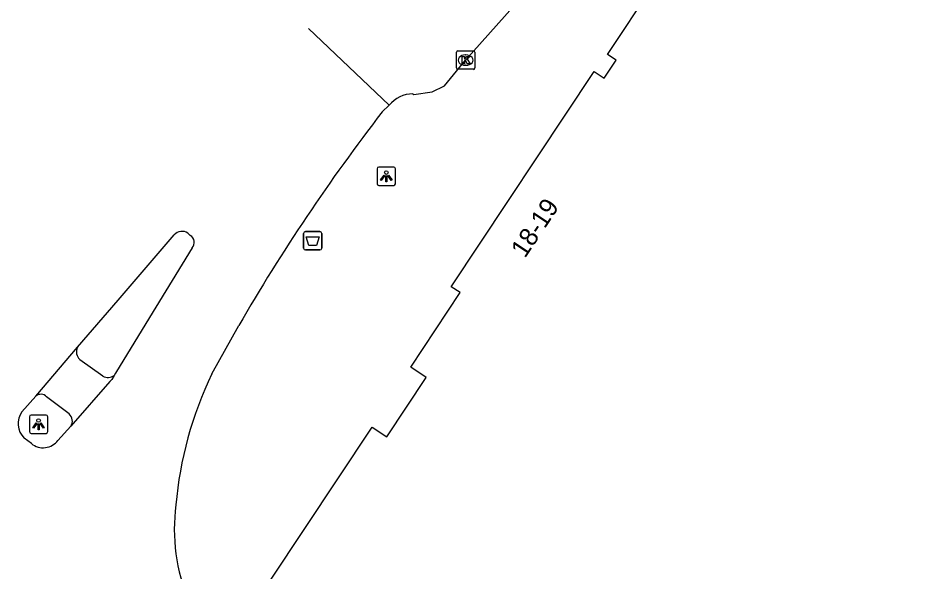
# Model space of a CAD drawing. Extents: x 159822 to 160765, y 380693 to 381634.
# Drawn here: x 160227.75 to 160276.83, y 381562.51 to 381592.64 of the extents above; entities that cross this region are included whole.
import ezdxf

# ---------------------------------------------------------------- set-up
doc = ezdxf.new("R2010")
doc.units = 0
for name, color, linetype in [('IMGEO_Afvalbak', 7, 'Continuous'), ('IMGEO_Kolk', 7, 'Continuous'), ('IMGEO_Lichtpunt', 7, 'Continuous'), ('IMGEO_Pand', 7, 'Continuous'), ('IMGEO_Pand_nummerreeks', 7, 'Continuous'), ('IMGEO_Rijbaan_lokaal_gesloten', 7, 'Continuous'), ('IMGEO_Voetpad_open', 7, 'Continuous')]:
    doc.layers.add(name, color=color, linetype=linetype)

msp = doc.modelspace()

# ---------------------------------------------------------------- linework, layer by layer
at = {"layer": 'IMGEO_Afvalbak'}
for p, q in [((160243.27, 381580.125), (160243.27, 381580.925)), ((160243.27, 381580.925), (160243.27, 381580.125)), ((160243.37, 381581.025), (160244.16, 381581.025)), ((160244.16, 381581.025), (160243.37, 381581.025)), ((160244.26, 381580.925), (160244.26, 381580.125)), ((160244.26, 381580.125), (160244.26, 381580.925)), ((160244.16, 381580.025), (160243.37, 381580.025)), ((160243.37, 381580.025), (160244.16, 381580.025))]:
    msp.add_line(p, q, dxfattribs=at)
msp.add_lwpolyline([(160243.413, 381580.739), (160244.117, 381580.739), (160243.968, 381580.269), (160243.562, 381580.269), (160243.413, 381580.739)], dxfattribs=at)
for centre, start, end in [((160243.37, 381580.925), 90, 180), ((160243.37, 381580.925), 90, 180), ((160244.16, 381580.925), 0, 90), ((160244.16, 381580.925), 360, 90), ((160243.37, 381580.125), 180, 270), ((160243.37, 381580.125), 180, 270), ((160244.16, 381580.125), 270, 0), ((160244.16, 381580.125), 270, 0)]:
    msp.add_arc(centre, 0.1, start, end, dxfattribs=at)
at = {"layer": 'IMGEO_Kolk'}
for p, q in [((160251.654, 381590.847), (160252.506, 381590.847)), ((160251.579, 381589.921), (160251.579, 381590.773)), ((160252.067, 381590.627), (160252.092, 381590.627)), ((160252.58, 381590.773), (160252.58, 381589.921)), ((160252.09, 381590.067), (160252.065, 381590.067)), ((160252.506, 381589.847), (160251.654, 381589.847))]:
    msp.add_line(p, q, dxfattribs=at)
for points in [[(160251.654, 381590.847), (160252.506, 381590.847)], [(160251.579, 381589.921), (160251.579, 381590.773)], [(160251.9, 381590.547), (160252.023, 381590.547), (160252.023, 381590.396), (160252.153, 381590.547), (160252.317, 381590.547), (160252.171, 381590.396), (160252.324, 381590.147), (160252.172, 381590.147), (160252.087, 381590.311), (160252.023, 381590.244), (160252.023, 381590.147), (160251.9, 381590.147), (160251.9, 381590.547)], [(160252.58, 381590.773), (160252.58, 381589.921)], [(160252.506, 381589.847), (160251.654, 381589.847)]]:
    msp.add_lwpolyline(points, dxfattribs=at)
for centre, start, end in [((160251.656, 381590.771), 91.552, 178.448), ((160251.656, 381590.771), 91.552, 178.448), ((160252.504, 381590.771), 1.552, 88.448), ((160252.504, 381590.771), 1.552, 88.448), ((160251.656, 381589.923), 181.552, 268.448), ((160251.656, 381589.923), 181.552, 268.448), ((160252.504, 381589.923), 271.552, 358.448), ((160252.504, 381589.923), 271.552, 358.448)]:
    msp.add_arc(centre, 0.0765, start, end, dxfattribs=at)
for centre, major_axis, ratio, start_param, end_param in [((160252.066, 381590.347), (-0.387, 0.002), 0.722429, 4.712389, 7.853982), ((160252.091, 381590.347), (-0.39, 0.002), 0.717154, 1.570796, 4.712389)]:
    msp.add_ellipse(centre, major_axis=major_axis, ratio=ratio, start_param=start_param, end_param=end_param, dxfattribs=at)
at = {"layer": 'IMGEO_Lichtpunt'}
for p, q in [((160248.171, 381584.529), (160247.363, 381584.529)), ((160248.171, 381584.529), (160247.363, 381584.529)), ((160247.269, 381584.434), (160247.269, 381583.627)), ((160247.269, 381584.434), (160247.269, 381583.627)), ((160248.265, 381583.627), (160248.265, 381584.434)), ((160248.265, 381583.627), (160248.265, 381584.434)), ((160247.363, 381583.533), (160248.171, 381583.533)), ((160247.363, 381583.533), (160248.171, 381583.533)), ((160228.368, 381570.946), (160228.368, 381570.139)), ((160228.368, 381570.946), (160228.368, 381570.139)), ((160229.27, 381571.041), (160228.462, 381571.041)), ((160229.27, 381571.041), (160228.462, 381571.041)), ((160229.364, 381570.139), (160229.364, 381570.946)), ((160229.364, 381570.139), (160229.364, 381570.946)), ((160228.462, 381570.045), (160229.27, 381570.045)), ((160228.462, 381570.045), (160229.27, 381570.045))]:
    msp.add_line(p, q, dxfattribs=at)
for points in [[(160247.643, 381584.098), (160247.682, 381584.07), (160247.494, 381583.808), (160247.456, 381583.835), (160247.643, 381584.098)], [(160247.745, 381584.05), (160247.792, 381584.05), (160247.792, 381583.728), (160247.745, 381583.728), (160247.745, 381584.05)], [(160247.855, 381584.07), (160247.893, 381584.097), (160248.08, 381583.835), (160248.041, 381583.807), (160247.855, 381584.07)], [(160228.742, 381570.61), (160228.781, 381570.582), (160228.593, 381570.32), (160228.555, 381570.347), (160228.742, 381570.61)], [(160228.844, 381570.562), (160228.891, 381570.562), (160228.891, 381570.24), (160228.844, 381570.24), (160228.844, 381570.562)], [(160228.954, 381570.582), (160228.992, 381570.609), (160229.179, 381570.347), (160229.14, 381570.319), (160228.954, 381570.582)]]:
    msp.add_lwpolyline(points, dxfattribs=at)
for centre in [(160247.768, 381584.232), (160228.867, 381570.744)]:
    msp.add_circle(centre, 0.0994, dxfattribs=at)
for centre, start, end in [((160247.363, 381584.434), 90, 180), ((160247.363, 381584.434), 90, 180), ((160248.171, 381584.434), 0, 90), ((160248.171, 381584.434), 0, 90), ((160247.363, 381583.627), 180, 270), ((160247.363, 381583.627), 180, 270), ((160248.171, 381583.627), 270, 0), ((160248.171, 381583.627), 270, 360), ((160228.462, 381570.946), 90, 180), ((160228.462, 381570.946), 90, 180), ((160229.27, 381570.946), 0, 90), ((160229.27, 381570.946), 0, 90), ((160228.462, 381570.139), 180, 270), ((160228.462, 381570.139), 180, 270), ((160229.27, 381570.139), 270, 0), ((160229.27, 381570.139), 270, 360)]:
    msp.add_arc(centre, 0.0946, start, end, dxfattribs=at)
at = {"layer": 'IMGEO_Pand'}
msp.add_lwpolyline([(160241.47, 381562.064), (160246.992, 381570.385), (160247.789, 381569.856), (160249.935, 381573.09), (160249.093, 381573.648), (160251.782, 381577.699), (160251.301, 381578.018), (160259.068, 381589.723), (160259.61, 381589.363), (160260.259, 381590.341), (160259.786, 381590.654), (160264.753, 381598.139), (160266.775, 381601.186), (160269.744, 381603.009), (160270.227, 381602.25), (160273.11, 381604.089), (160272.195, 381605.522), (160272.656, 381605.816), (160272.991, 381605.29), (160287.982, 381614.855), (160287.579, 381615.486), (160288.127, 381615.836)], dxfattribs=at)
at = {"layer": 'IMGEO_Rijbaan_lokaal_gesloten'}
for points in [[(160249.207, 381588.52), (160249.27, 381588.472), (160250.257, 381588.614), (160250.938, 381588.955), (160252.08, 381590.347), (160258.275, 381597.311), (160261.096, 381600.364), (160262.02, 381601.508), (160262.237, 381601.776), (160265.668, 381605.128), (160268.887, 381608.106), (160270.251, 381609.347)], [(160247.925, 381587.889), (160243.544, 381592.07)], [(160247.546, 381587.53), (160247.925, 381587.889)], [(160230.991, 381574.727), (160233.184, 381577.281), (160236.243, 381580.844)], [(160236.984, 381580.937), (160237.114, 381580.814)], [(160237.223, 381580.135), (160234.705, 381576.025), (160233.051, 381573.325), (160232.978, 381573.197)], [(160238.282, 381573.274), (160239.745, 381575.905)], [(160228.72, 381572.076), (160230.991, 381574.727)], [(160232.978, 381573.197), (160232.85, 381572.973), (160232.742, 381572.866), (160230.62, 381570.432)], [(160227.96, 381571.219), (160228.72, 381572.076)], [(160230.62, 381570.432), (160229.919, 381569.657)], [(160228.481, 381569.487), (160228.082, 381569.792)]]:
    msp.add_lwpolyline(points, dxfattribs=at)
for centre, radius, start, end in [((160249.262, 381586.79), 1.731, 91.8331, 140.5797), ((160330.922, 381523.15), 105.339, 142.32606, 149.94647), ((160236.668, 381580.456), 0.575, 56.6914, 137.6157), ((160236.873, 381580.427), 0.456, 320.1943, 58.0455), ((160256.579, 381564.44), 20.318, 154.2275, 175.1711), ((160228.845, 381570.576), 1.094, 143.9975, 225.7756), ((160229.117, 381570.274), 1.012, 231.0364, 322.448), ((160246.346, 381564.814), 10.102, 172.4, 202.6297)]:
    msp.add_arc(centre, radius, start, end, dxfattribs=at)
at = {"layer": 'IMGEO_Voetpad_open'}
for points in [[(160231.111, 381574.06), (160232.362, 381573.165)], [(160230.527, 381571.106), (160229.301, 381572.039)]]:
    msp.add_lwpolyline(points, dxfattribs=at)
for centre, radius, start, end in [((160231.467, 381574.468), 0.542, 151.5107, 228.8873), ((160232.647, 381573.627), 0.543, 238.3502, 307.5973), ((160228.99, 381571.735), 0.435, 44.3517, 128.3606), ((160230.18, 381570.715), 0.523, 327.3113, 48.4011)]:
    msp.add_arc(centre, radius, start, end, dxfattribs=at)

# ---------------------------------------------------------------- texts
at = {"layer": 'IMGEO_Pand_nummerreeks'}
msp.add_text('18-19', height=1, rotation=56.4332, dxfattribs=at).set_placement((160255.307, 381579.534))

doc.saveas('drawing.dxf')
